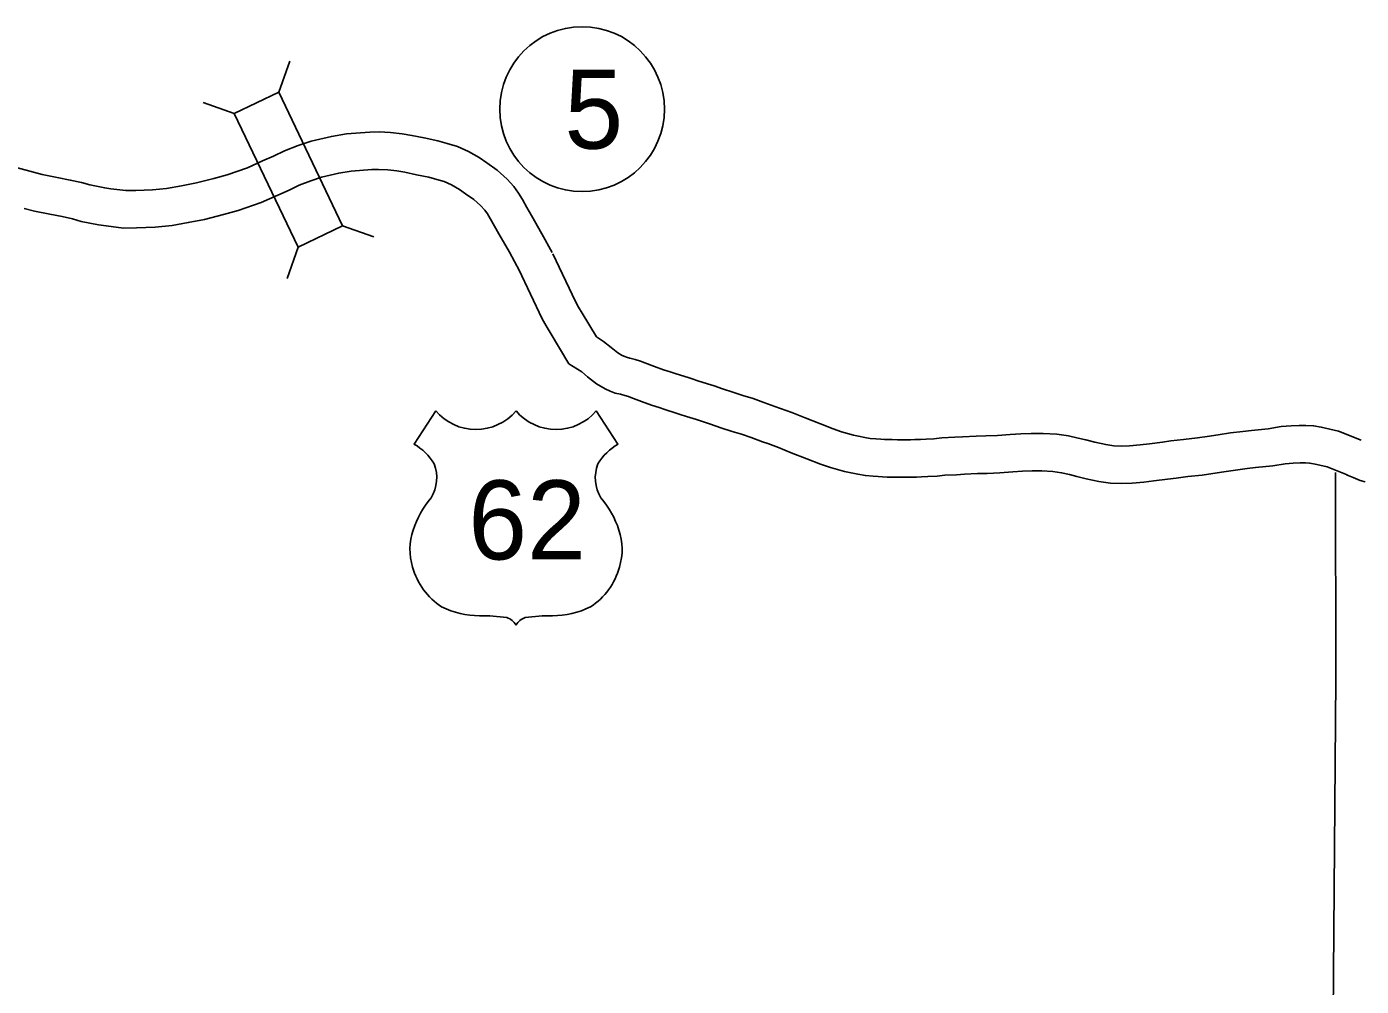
# Model space of a CAD drawing. Extents: x -939622 to -934245, y 1383184 to 1385301.
# Drawn here: x -935372.86 to -935340.77, y 1384270.35 to 1384293.4 of the extents above; entities that cross this region are included whole.
import ezdxf

# ---------------------------------------------------------------- set-up
doc = ezdxf.new("R2010")
doc.units = 0
for name, color, linetype in [('10', 7, 'Continuous'), ('15', 7, 'Continuous'), ('20', 7, 'Continuous'), ('22', 7, 'Continuous'), ('27', 7, 'Continuous')]:
    doc.layers.add(name, color=color, linetype=linetype)

msp = doc.modelspace()

# ---------------------------------------------------------------- linework, layer by layer
at = {"layer": '10'}
msp.add_lwpolyline([(-935341.393, 1384282.688), (-935341.384, 1384277.723), (-935341.444, 1384269.646)], dxfattribs=at)
at = {"layer": '15'}
for points in [[(-935373.078, 1384290.01), (-935372.698, 1384289.904), (-935372.484, 1384289.854), (-935372.127, 1384289.783), (-935371.811, 1384289.719), (-935371.538, 1384289.655), (-935371.338, 1384289.6), (-935370.982, 1384289.529), (-935370.835, 1384289.51), (-935370.476, 1384289.463), (-935370.238, 1384289.466), (-935369.83, 1384289.48), (-935369.494, 1384289.516), (-935369.136, 1384289.582), (-935368.777, 1384289.649), (-935368.359, 1384289.758), (-935368.041, 1384289.847), (-935367.551, 1384290.014), (-935367.189, 1384290.177), (-935366.924, 1384290.295), (-935366.661, 1384290.421), (-935366.331, 1384290.547), (-935366.019, 1384290.654), (-935365.53, 1384290.768), (-935365.166, 1384290.828), (-935364.605, 1384290.869), (-935364.382, 1384290.873), (-935364.108, 1384290.86), (-935363.833, 1384290.83), (-935363.598, 1384290.791), (-935363.303, 1384290.729), (-935362.975, 1384290.663), (-935362.745, 1384290.597), (-935362.503, 1384290.525), (-935362.237, 1384290.405), (-935361.979, 1384290.256), (-935361.794, 1384290.131), (-935361.546, 1384289.956), (-935361.31, 1384289.742), (-935361.147, 1384289.561), (-935361.032, 1384289.403), (-935360.938, 1384289.247), (-935360.831, 1384289.059), (-935360.722, 1384288.869), (-935360.469, 1384288.422), (-935360.222, 1384287.976)], [(-935372.922, 1384289.032), (-935372.674, 1384288.974), (-935372.304, 1384288.901), (-935372.003, 1384288.839), (-935371.759, 1384288.783), (-935371.546, 1384288.724), (-935371.128, 1384288.64), (-935370.951, 1384288.617), (-935370.53, 1384288.562), (-935370.216, 1384288.566), (-935369.766, 1384288.582), (-935369.364, 1384288.625), (-935368.972, 1384288.697), (-935368.581, 1384288.77), (-935368.123, 1384288.889), (-935367.775, 1384288.987), (-935367.221, 1384289.175), (-935366.821, 1384289.355), (-935366.547, 1384289.478), (-935366.305, 1384289.593), (-935366.024, 1384289.701), (-935365.771, 1384289.787), (-935365.355, 1384289.884), (-935365.059, 1384289.933), (-935364.564, 1384289.97), (-935364.397, 1384289.973), (-935364.178, 1384289.962), (-935363.956, 1384289.938), (-935363.765, 1384289.906), (-935363.484, 1384289.847), (-935363.188, 1384289.788), (-935362.998, 1384289.734), (-935362.819, 1384289.68), (-935362.648, 1384289.602), (-935362.456, 1384289.493), (-935362.305, 1384289.39), (-935362.109, 1384289.253), (-935361.949, 1384289.107), (-935361.847, 1384288.993), (-935361.783, 1384288.905), (-935361.715, 1384288.791), (-935361.612, 1384288.612), (-935361.505, 1384288.424), (-935361.254, 1384287.982), (-935361.009, 1384287.54)], [(-935360.208, 1384287.949), (-935359.667, 1384286.8), (-935359.59, 1384286.664), (-935359.502, 1384286.516), (-935359.162, 1384285.949)], [(-935361.022, 1384287.566), (-935360.466, 1384286.385), (-935360.369, 1384286.214), (-935360.276, 1384286.056), (-935359.822, 1384285.299)], [(-935340.776, 1384283.467), (-935341.322, 1384283.688), (-935341.631, 1384283.757), (-935341.733, 1384283.782), (-935341.918, 1384283.816), (-935342.106, 1384283.822), (-935342.267, 1384283.82), (-935342.459, 1384283.811), (-935342.7, 1384283.794), (-935343.013, 1384283.744), (-935343.408, 1384283.704), (-935343.62, 1384283.679), (-935343.915, 1384283.642), (-935344.21, 1384283.598), (-935344.473, 1384283.556), (-935344.708, 1384283.521), (-935345.043, 1384283.487), (-935345.346, 1384283.449), (-935345.55, 1384283.42), (-935345.864, 1384283.38), (-935346.084, 1384283.355), (-935346.34, 1384283.334), (-935346.541, 1384283.324), (-935346.717, 1384283.331), (-935346.913, 1384283.361), (-935347.179, 1384283.419), (-935347.395, 1384283.472), (-935347.581, 1384283.519), (-935347.814, 1384283.569), (-935348.09, 1384283.61), (-935348.417, 1384283.632), (-935348.708, 1384283.632), (-935348.959, 1384283.619), (-935349.209, 1384283.607), (-935349.516, 1384283.582), (-935349.795, 1384283.57), (-935350.033, 1384283.567), (-935350.361, 1384283.547), (-935350.541, 1384283.536), (-935350.855, 1384283.526), (-935351.047, 1384283.502), (-935351.23, 1384283.491), (-935351.372, 1384283.486), (-935351.502, 1384283.482), (-935351.608, 1384283.477), (-935351.692, 1384283.476), (-935351.812, 1384283.475), (-935351.921, 1384283.479), (-935352.047, 1384283.481), (-935352.156, 1384283.482), (-935352.237, 1384283.484), (-935352.323, 1384283.491), (-935352.441, 1384283.498), (-935352.577, 1384283.509), (-935352.708, 1384283.533), (-935352.859, 1384283.562), (-935352.978, 1384283.587), (-935353.266, 1384283.671), (-935353.467, 1384283.737), (-935353.772, 1384283.858), (-935354.14, 1384284.002), (-935354.459, 1384284.132), (-935354.732, 1384284.232), (-935354.867, 1384284.279), (-935355.132, 1384284.373), (-935355.388, 1384284.471), (-935355.64, 1384284.54), (-935355.883, 1384284.62), (-935356.129, 1384284.704), (-935356.332, 1384284.771), (-935356.493, 1384284.823), (-935356.722, 1384284.891), (-935356.861, 1384284.938), (-935356.957, 1384284.97), (-935357.24, 1384285.061), (-935357.386, 1384285.108), (-935357.546, 1384285.156), (-935357.76, 1384285.239), (-935357.996, 1384285.326), (-935358.097, 1384285.369), (-935358.23, 1384285.404), (-935358.354, 1384285.442), (-935358.439, 1384285.46), (-935358.476, 1384285.475), (-935358.541, 1384285.504), (-935358.648, 1384285.566), (-935358.807, 1384285.691), (-935358.987, 1384285.84), (-935359.162, 1384285.949)], [(-935341.112, 1384282.633), (-935341.591, 1384282.826), (-935341.837, 1384282.881), (-935341.921, 1384282.902), (-935342.013, 1384282.919), (-935342.113, 1384282.921), (-935342.24, 1384282.92), (-935342.408, 1384282.912), (-935342.598, 1384282.899), (-935342.896, 1384282.851), (-935343.311, 1384282.809), (-935343.512, 1384282.786), (-935343.792, 1384282.75), (-935344.072, 1384282.709), (-935344.336, 1384282.666), (-935344.598, 1384282.628), (-935344.941, 1384282.593), (-935345.225, 1384282.557), (-935345.429, 1384282.528), (-935345.756, 1384282.487), (-935345.996, 1384282.459), (-935346.281, 1384282.436), (-935346.536, 1384282.423), (-935346.804, 1384282.434), (-935347.077, 1384282.476), (-935347.382, 1384282.542), (-935347.612, 1384282.598), (-935347.787, 1384282.643), (-935347.975, 1384282.683), (-935348.187, 1384282.714), (-935348.448, 1384282.732), (-935348.685, 1384282.732), (-935348.914, 1384282.72), (-935349.15, 1384282.709), (-935349.46, 1384282.683), (-935349.769, 1384282.67), (-935350, 1384282.667), (-935350.307, 1384282.649), (-935350.499, 1384282.637), (-935350.784, 1384282.627), (-935350.965, 1384282.605), (-935351.189, 1384282.592), (-935351.341, 1384282.587), (-935351.468, 1384282.582), (-935351.584, 1384282.578), (-935351.681, 1384282.576), (-935351.824, 1384282.575), (-935351.944, 1384282.579), (-935352.058, 1384282.581), (-935352.171, 1384282.582), (-935352.282, 1384282.584), (-935352.388, 1384282.593), (-935352.505, 1384282.6), (-935352.693, 1384282.615), (-935352.875, 1384282.648), (-935353.037, 1384282.68), (-935353.195, 1384282.712), (-935353.533, 1384282.812), (-935353.773, 1384282.891), (-935354.101, 1384283.02), (-935354.474, 1384283.167), (-935354.783, 1384283.293), (-935355.035, 1384283.385), (-935355.165, 1384283.43), (-935355.443, 1384283.528), (-935355.669, 1384283.615), (-935355.899, 1384283.678), (-935356.168, 1384283.766), (-935356.417, 1384283.851), (-935356.612, 1384283.916), (-935356.758, 1384283.963), (-935356.993, 1384284.033), (-935357.149, 1384284.085), (-935357.24, 1384284.116), (-935357.517, 1384284.204), (-935357.655, 1384284.249), (-935357.838, 1384284.305), (-935358.077, 1384284.397), (-935358.329, 1384284.49), (-935358.391, 1384284.516), (-935358.475, 1384284.538), (-935358.58, 1384284.57), (-935358.706, 1384284.597), (-935358.826, 1384284.646), (-935358.948, 1384284.699), (-935359.155, 1384284.819), (-935359.372, 1384284.99), (-935359.514, 1384285.107), (-935359.822, 1384285.299)], [(-935340.676, 1384282.465), (-935340.795, 1384282.498), (-935340.966, 1384282.569), (-935341.124, 1384282.638)]]:
    msp.add_lwpolyline(points, dxfattribs=at)
at = {"layer": '20'}
for p, q in [((-935366.798, 1384291.831), (-935366.534, 1384292.578)), ((-935367.87, 1384291.319), (-935368.617, 1384291.583)), ((-935365.262, 1384288.615), (-935364.515, 1384288.351)), ((-935366.334, 1384288.103), (-935366.598, 1384287.356))]:
    msp.add_line(p, q, dxfattribs=at)
msp.add_lwpolyline([(-935367.87, 1384291.319), (-935366.334, 1384288.103), (-935365.262, 1384288.615), (-935366.798, 1384291.831)], close=True, dxfattribs=at)
at = {"layer": '22'}
for p, q in [((-935363.024, 1384284.175), (-935363.543, 1384283.372)), ((-935359.163, 1384284.175), (-935358.644, 1384283.372))]:
    msp.add_line(p, q, dxfattribs=at)
for centre, radius, start, end in [((-935362.057, 1384284.988), 1.264, 220.075, 319.6701), ((-935360.13, 1384284.988), 1.264, 220.3299, 319.925), ((-935364.221, 1384282.206), 1.349, 30.7809, 59.9883), ((-935357.965, 1384282.206), 1.349, 120.0117, 149.2191), ((-935363.925, 1384282.562), 0.925, 328.8105, 21.2108), ((-935358.262, 1384282.562), 0.925, 158.7892, 211.1895), ((-935361.506, 1384280.666), 2.157, 138.9565, 162.6913), ((-935360.68, 1384280.666), 2.157, 17.3087, 41.0435), ((-935362.219, 1384280.843), 1.426, 160.9576, 197.3819), ((-935359.968, 1384280.843), 1.426, 342.6181, 19.0424), ((-935361.986, 1384280.847), 1.65, 195.1074, 237.1312), ((-935360.2, 1384280.847), 1.65, 302.8688, 344.8926), ((-935361.956, 1384281.366), 2.118, 244.0771, 269.5779), ((-935361.907, 1384275.369), 3.88, 81.1942, 90.9539), ((-935361.422, 1384278.848), 0.372, 28.0342, 72.9864), ((-935360.765, 1384278.848), 0.372, 107.0136, 151.9658), ((-935360.28, 1384275.369), 3.88, 89.0461, 98.8058), ((-935360.231, 1384281.366), 2.118, 270.4221, 295.9229)]:
    msp.add_arc(centre, radius, start, end, dxfattribs=at)
at = {"layer": '27'}
msp.add_circle((-935359.505, 1384291.422), 1.98, dxfattribs=at)

# ---------------------------------------------------------------- texts
at = {"layer": '22'}
msp.add_text('62', height=1.9008, dxfattribs=at).set_placement((-935362.241, 1384280.602))
at = {"layer": '27'}
msp.add_text('5', height=1.901, dxfattribs=at).set_placement((-935359.93, 1384290.472))

doc.saveas('drawing.dxf')
